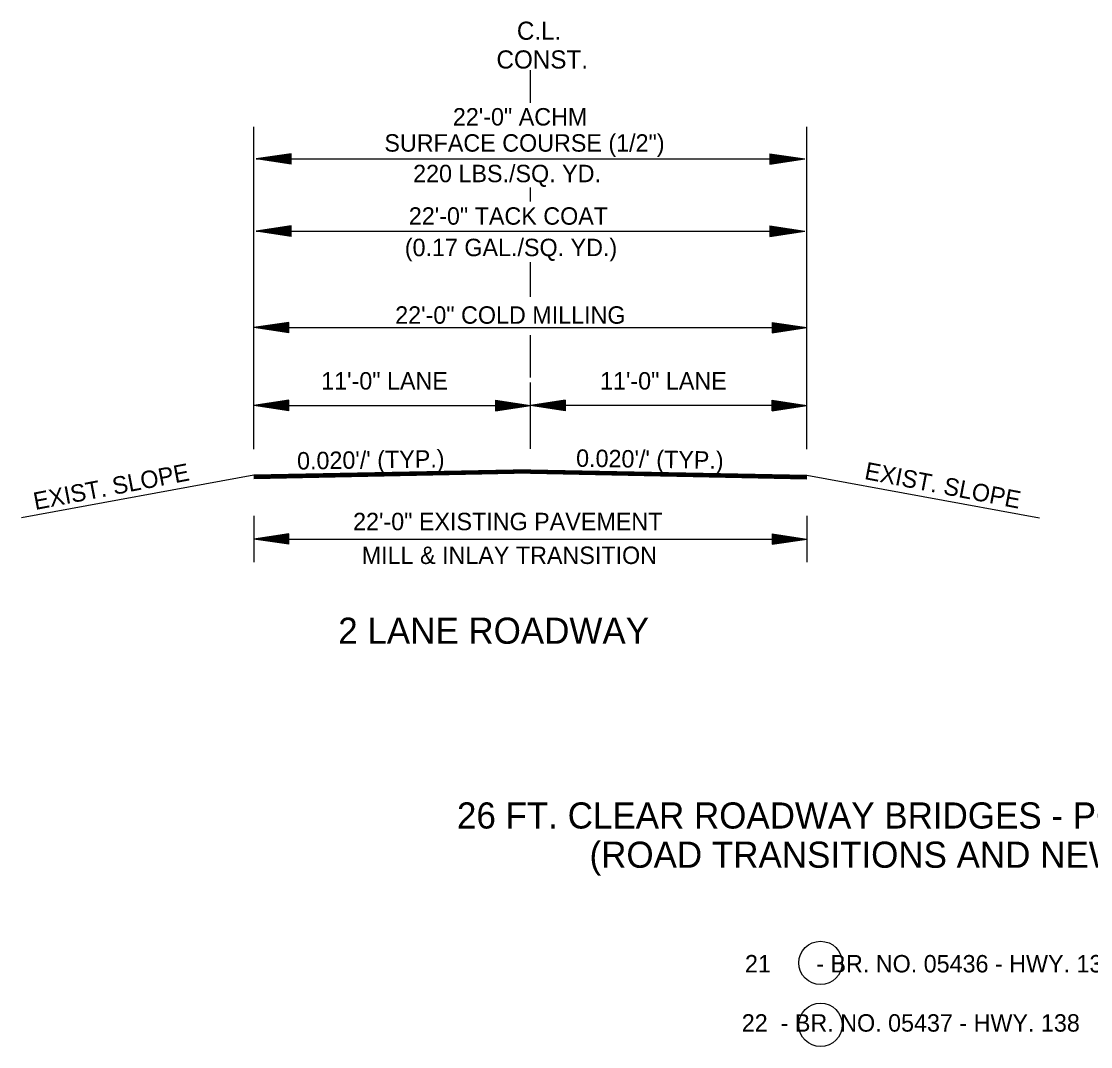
# Model space of a CAD drawing. Extents: x 544199 to 1930787, y -1968972 to 596640.
# Drawn here: x 546396.4 to 546856.5, y -1957366.6 to -1956925.3 of the extents above; entities that cross this region are included whole.
import ezdxf

# ---------------------------------------------------------------- set-up
doc = ezdxf.new("R2010")
doc.units = 0
doc.layers.add('R_Border', color=7, linetype='Continuous')
doc.layers.add('R_Draft', color=7, linetype='Continuous')

msp = doc.modelspace()

# ---------------------------------------------------------------- linework, layer by layer
at = {"layer": 'R_Border'}
for centre in [(546740.33, -1957330.56), (546740.33, -1957357.23)]:
    msp.add_circle(centre, 9.34, dxfattribs=at)
at = {"layer": 'R_Draft'}
for p, q in [((546615.48, -1956960.41), (546615.48, -1956946.33)), ((546496.48, -1957109.48), (546496.48, -1956970.7)), ((546734.48, -1957109.48), (546734.48, -1956970.7)), ((546512.48, -1956982.3), (546497.48, -1956984.55)), ((546512.48, -1956982.67), (546499.99, -1956984.55)), ((546512.48, -1956983.05), (546502.57, -1956984.55)), ((546512.48, -1956983.43), (546505.07, -1956984.55)), ((546512.48, -1956986.8), (546512.48, -1956982.3)), ((546718.48, -1956982.3), (546733.48, -1956984.55)), ((546718.48, -1956982.3), (546718.48, -1956986.8)), ((546718.48, -1956982.67), (546730.98, -1956984.55)), ((546718.48, -1956983.05), (546728.4, -1956984.55)), ((546718.48, -1956983.43), (546725.9, -1956984.55)), ((546497.48, -1956984.55), (546733.48, -1956984.55)), ((546512.48, -1956986.8), (546497.48, -1956984.55)), ((546512.48, -1956986.42), (546499.99, -1956984.55)), ((546512.48, -1956986.04), (546502.57, -1956984.55)), ((546512.48, -1956985.66), (546505.07, -1956984.55)), ((546512.48, -1956983.81), (546507.61, -1956984.55)), ((546512.48, -1956985.27), (546507.61, -1956984.55)), ((546512.48, -1956984.19), (546510.11, -1956984.55)), ((546512.48, -1956984.9), (546510.11, -1956984.55)), ((546718.48, -1956983.82), (546723.36, -1956984.55)), ((546718.48, -1956984.19), (546720.85, -1956984.55)), ((546718.48, -1956986.8), (546733.48, -1956984.55)), ((546718.48, -1956985.28), (546723.36, -1956984.55)), ((546718.48, -1956986.04), (546728.4, -1956984.55)), ((546718.48, -1956986.42), (546730.98, -1956984.55)), ((546718.48, -1956985.66), (546725.9, -1956984.55)), ((546718.48, -1956984.9), (546720.85, -1956984.55)), ((546615.48, -1957002.91), (546615.48, -1956996.83)), ((546512.48, -1957013.34), (546497.48, -1957015.59)), ((546497.48, -1957015.59), (546733.48, -1957015.59)), ((546512.48, -1957017.84), (546497.48, -1957015.59)), ((546512.48, -1957013.72), (546499.99, -1957015.59)), ((546512.48, -1957017.47), (546499.99, -1957015.59)), ((546512.48, -1957014.1), (546502.57, -1957015.59)), ((546512.48, -1957017.08), (546502.57, -1957015.59)), ((546512.48, -1957014.47), (546505.07, -1957015.59)), ((546512.48, -1957016.71), (546505.07, -1957015.59)), ((546512.48, -1957014.86), (546507.61, -1957015.59)), ((546512.48, -1957016.32), (546507.61, -1957015.59)), ((546512.48, -1957015.24), (546510.11, -1957015.59)), ((546512.48, -1957015.94), (546510.11, -1957015.59)), ((546512.48, -1957017.84), (546512.48, -1957013.34)), ((546718.48, -1957013.34), (546733.48, -1957015.59)), ((546718.48, -1957013.34), (546718.48, -1957017.84)), ((546718.48, -1957013.72), (546730.98, -1957015.59)), ((546718.48, -1957014.1), (546728.4, -1957015.59)), ((546718.48, -1957014.47), (546725.9, -1957015.59)), ((546718.48, -1957014.86), (546723.36, -1957015.59)), ((546718.48, -1957015.24), (546720.85, -1957015.59)), ((546718.48, -1957017.84), (546733.48, -1957015.59)), ((546718.48, -1957016.33), (546723.36, -1957015.59)), ((546718.48, -1957017.08), (546728.4, -1957015.59)), ((546718.48, -1957017.47), (546730.98, -1957015.59)), ((546718.48, -1957016.71), (546725.9, -1957015.59)), ((546718.48, -1957015.94), (546720.85, -1957015.59)), ((546615.48, -1957043.93), (546615.48, -1957028.95)), ((546511.48, -1957054.87), (546496.48, -1957057.12)), ((546511.48, -1957059.37), (546496.48, -1957057.12)), ((546497.48, -1957057.12), (546733.48, -1957057.12)), ((546511.48, -1957055.24), (546498.99, -1957057.12)), ((546511.48, -1957058.99), (546498.99, -1957057.12)), ((546511.48, -1957055.62), (546501.57, -1957057.12)), ((546511.48, -1957058.61), (546501.57, -1957057.12)), ((546511.48, -1957056), (546504.07, -1957057.12)), ((546511.48, -1957058.23), (546504.07, -1957057.12)), ((546511.48, -1957056.38), (546506.61, -1957057.12)), ((546511.48, -1957057.84), (546506.61, -1957057.12)), ((546511.48, -1957056.76), (546509.11, -1957057.12)), ((546511.48, -1957057.47), (546509.11, -1957057.12)), ((546511.48, -1957059.37), (546511.48, -1957054.87)), ((546719.48, -1957054.87), (546734.48, -1957057.12)), ((546719.48, -1957054.87), (546719.48, -1957059.37)), ((546719.48, -1957055.24), (546731.98, -1957057.12)), ((546719.48, -1957055.62), (546729.4, -1957057.12)), ((546719.48, -1957056), (546726.9, -1957057.12)), ((546719.48, -1957056.39), (546724.36, -1957057.12)), ((546719.48, -1957056.76), (546721.85, -1957057.12)), ((546719.48, -1957059.37), (546734.48, -1957057.12)), ((546719.48, -1957057.85), (546724.36, -1957057.12)), ((546719.48, -1957058.61), (546729.4, -1957057.12)), ((546719.48, -1957058.99), (546731.98, -1957057.12)), ((546719.48, -1957058.23), (546726.9, -1957057.12)), ((546719.48, -1957057.47), (546721.85, -1957057.12)), ((546615.48, -1957068.77), (546615.48, -1957060.41)), ((546615.48, -1957078.64), (546615.48, -1957068.77)), ((546615.48, -1957109.31), (546615.48, -1957080.76)), ((546511.48, -1957088.4), (546496.48, -1957090.65)), ((546511.48, -1957088.78), (546498.99, -1957090.65)), ((546511.48, -1957089.16), (546501.57, -1957090.65)), ((546511.48, -1957089.54), (546504.07, -1957090.65)), ((546511.48, -1957092.9), (546511.48, -1957088.4)), ((546600.48, -1957088.4), (546615.48, -1957090.65)), ((546600.48, -1957088.4), (546600.48, -1957092.9)), ((546600.48, -1957088.78), (546612.98, -1957090.65)), ((546600.48, -1957089.16), (546610.4, -1957090.65)), ((546600.48, -1957089.54), (546607.9, -1957090.65)), ((546630.48, -1957088.4), (546615.48, -1957090.65)), ((546630.48, -1957088.78), (546617.99, -1957090.65)), ((546630.48, -1957089.16), (546620.57, -1957090.65)), ((546630.48, -1957089.54), (546623.07, -1957090.65)), ((546630.48, -1957088.4), (546630.48, -1957092.9)), ((546719.48, -1957088.4), (546734.48, -1957090.65)), ((546719.48, -1957092.9), (546719.48, -1957088.4)), ((546719.48, -1957088.78), (546731.98, -1957090.65)), ((546719.48, -1957089.16), (546729.4, -1957090.65)), ((546719.48, -1957089.54), (546726.9, -1957090.65)), ((546511.48, -1957092.9), (546496.48, -1957090.65)), ((546497.48, -1957090.65), (546615.48, -1957090.65)), ((546511.48, -1957092.53), (546498.99, -1957090.65)), ((546511.48, -1957092.15), (546501.57, -1957090.65)), ((546511.48, -1957091.77), (546504.07, -1957090.65)), ((546511.48, -1957089.92), (546506.61, -1957090.65)), ((546511.48, -1957091.38), (546506.61, -1957090.65)), ((546511.48, -1957090.3), (546509.11, -1957090.65)), ((546511.48, -1957091.01), (546509.11, -1957090.65)), ((546600.48, -1957089.93), (546605.36, -1957090.65)), ((546600.48, -1957090.3), (546602.85, -1957090.65)), ((546600.48, -1957092.9), (546615.48, -1957090.65)), ((546600.48, -1957091.39), (546605.36, -1957090.65)), ((546600.48, -1957092.15), (546610.4, -1957090.65)), ((546600.48, -1957092.53), (546612.98, -1957090.65)), ((546600.48, -1957091.77), (546607.9, -1957090.65)), ((546600.48, -1957091.01), (546602.85, -1957090.65)), ((546733.48, -1957090.65), (546615.48, -1957090.65)), ((546630.48, -1957092.9), (546615.48, -1957090.65)), ((546630.48, -1957092.53), (546617.99, -1957090.65)), ((546630.48, -1957092.15), (546620.57, -1957090.65)), ((546630.48, -1957091.77), (546623.07, -1957090.65)), ((546630.48, -1957089.93), (546625.61, -1957090.65)), ((546630.48, -1957091.39), (546625.61, -1957090.65)), ((546630.48, -1957090.3), (546628.11, -1957090.65)), ((546630.48, -1957091.01), (546628.11, -1957090.65)), ((546719.48, -1957089.92), (546724.36, -1957090.65)), ((546719.48, -1957090.3), (546721.85, -1957090.65)), ((546719.48, -1957092.9), (546734.48, -1957090.65)), ((546719.48, -1957091.38), (546724.36, -1957090.65)), ((546719.48, -1957092.15), (546729.4, -1957090.65)), ((546719.48, -1957092.53), (546731.98, -1957090.65)), ((546719.48, -1957091.77), (546726.9, -1957090.65)), ((546719.48, -1957091.01), (546721.85, -1957090.65)), ((546496.48, -1957120.64), (546396.41, -1957139.02)), ((546615.48, -1957118.26), (546496.48, -1957120.64)), ((546615.49, -1957118.56), (546496.48, -1957120.94)), ((546615.49, -1957118.86), (546496.48, -1957121.24)), ((546615.5, -1957119.16), (546496.48, -1957121.54)), ((546615.51, -1957119.46), (546496.48, -1957121.84)), ((546615.51, -1957119.76), (546496.49, -1957122.14)), ((546615.45, -1957119.76), (546734.48, -1957122.14)), ((546615.46, -1957119.46), (546734.48, -1957121.84)), ((546615.47, -1957118.86), (546734.48, -1957121.24)), ((546615.47, -1957119.16), (546734.48, -1957121.54)), ((546615.48, -1957118.26), (546734.48, -1957120.64)), ((546615.48, -1957118.56), (546734.48, -1957120.94)), ((546734.48, -1957120.64), (546834.55, -1957139.02)), ((546496.48, -1957138.12), (546496.48, -1957158.12)), ((546734.48, -1957138.12), (546734.48, -1957158.12)), ((546511.48, -1957145.87), (546496.48, -1957148.12)), ((546511.48, -1957150.37), (546496.48, -1957148.12)), ((546497.48, -1957148.12), (546733.48, -1957148.12)), ((546511.48, -1957146.24), (546498.99, -1957148.12)), ((546511.48, -1957149.99), (546498.99, -1957148.12)), ((546511.48, -1957146.63), (546501.57, -1957148.12)), ((546511.48, -1957149.61), (546501.57, -1957148.12)), ((546511.48, -1957147), (546504.07, -1957148.12)), ((546511.48, -1957149.24), (546504.07, -1957148.12)), ((546511.48, -1957147.38), (546506.61, -1957148.12)), ((546511.48, -1957148.85), (546506.61, -1957148.12)), ((546511.48, -1957147.77), (546509.11, -1957148.12)), ((546511.48, -1957148.47), (546509.11, -1957148.12)), ((546511.48, -1957150.37), (546511.48, -1957145.87)), ((546719.48, -1957145.87), (546734.48, -1957148.12)), ((546719.48, -1957145.87), (546719.48, -1957150.37)), ((546719.48, -1957146.24), (546731.98, -1957148.12)), ((546719.48, -1957146.63), (546729.4, -1957148.12)), ((546719.48, -1957147), (546726.9, -1957148.12)), ((546719.48, -1957147.39), (546724.36, -1957148.12)), ((546719.48, -1957147.77), (546721.85, -1957148.12)), ((546719.48, -1957150.37), (546734.48, -1957148.12)), ((546719.48, -1957148.85), (546724.36, -1957148.12)), ((546719.48, -1957149.61), (546729.4, -1957148.12)), ((546719.48, -1957149.99), (546731.98, -1957148.12)), ((546719.48, -1957149.24), (546726.9, -1957148.12)), ((546719.48, -1957148.47), (546721.85, -1957148.12))]:
    msp.add_line(p, q, dxfattribs=at)

# ---------------------------------------------------------------- texts
for s, height, p in [('C.L.', 7.8, (546609.64, -1956933.24)), ('CONST.', 7.8, (546600.85, -1956945.61)), ('22\'-0" ACHM ', 7.5, (546582.09, -1956970.14)), ('SURFACE COURSE (1/2")', 7.5, (546552.62, -1956981.39)), ('220 LBS./SQ. YD. ', 7.5, (546564.99, -1956994.54)), ('22\'-0" TACK COAT', 7.5, (546563.13, -1957012.83)), ('(0.17 GAL./SQ. YD.)', 7.5, (546561.4, -1957026.37)), ('22\'-0" COLD MILLING ', 7.5, (546557.28, -1957055.45)), ('11\'-0" LANE', 7.5, (546525.42, -1957083.79)), ('11\'-0" LANE', 7.5, (546645.42, -1957083.79)), ('22\'-0" EXISTING PAVEMENT ', 7.5, (546539.15, -1957144.33)), ('MILL & INLAY TRANSITION', 7.5, (546542.87, -1957158.85)), ('2 LANE ROADWAY', 11.25, (546532.76, -1957193.19)), ('26 FT. CLEAR ROADWAY BRIDGES - POLYMER OVERLAY', 11.25, (546583.85, -1957272.71)), ('(ROAD TRANSITIONS AND NEW GUARDRAIL)', 11.25, (546640.9, -1957289.59)), ('      21       - BR. NO. 05436 - HWY. 138', 7.5, (546691.07, -1957334.64)), ('      22  - BR. NO. 05437 - HWY. 138', 7.5, (546689.69, -1957360.12))]:
    msp.add_text(s, height=height, dxfattribs=at).set_placement(p)
for s, rotation, p in [("0.020'/' (TYP.)", 0.8719, (546515.1, -1957118.22)), ("0.020'/' (TYP.)", 359.1281, (546635.08, -1957116.99)), ('EXIST. SLOPE', 10.8829, (546402.39, -1957135.64)), ('EXIST. SLOPE', 349.1171, (546758.86, -1957122.24))]:
    msp.add_text(s, height=7.5, rotation=rotation, dxfattribs=at).set_placement(p)

doc.saveas('drawing.dxf')
